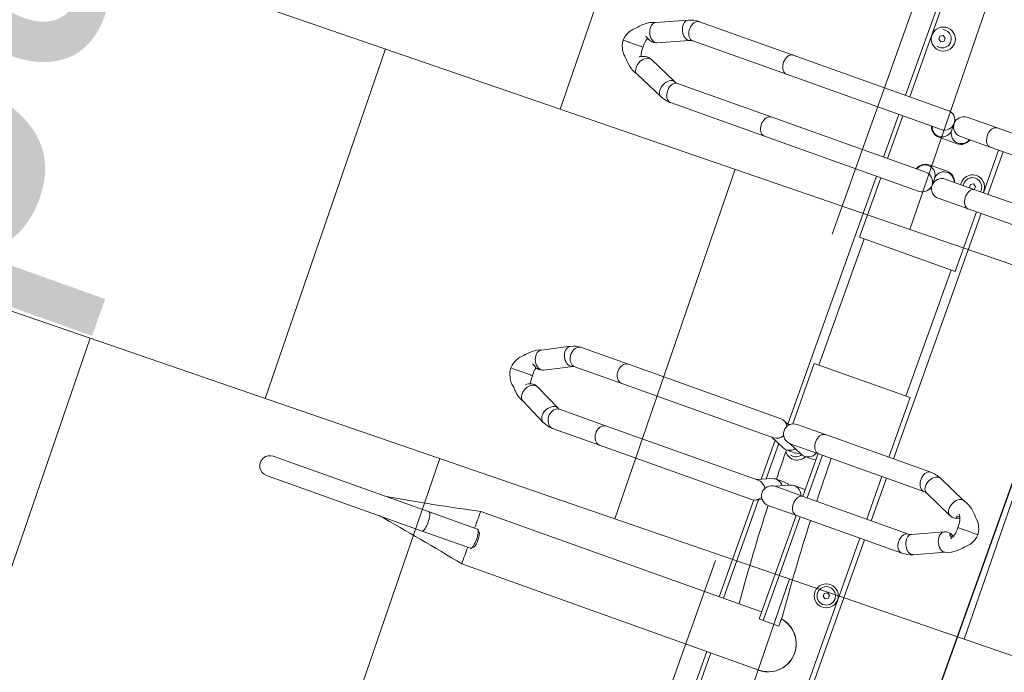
# Model space of a CAD drawing. Header units: metres. Extents: x 134157 to 138734, y 451157 to 455772.
# Tile 445 of 656: x 136557.656 to 136558.721, y 453796.7 to 453797.407. Entities that reach past the tile are written whole.
import ezdxf

# ---------------------------------------------------------------- set-up
doc = ezdxf.new("R2010")
doc.units = ezdxf.units.M
doc.linetypes.add('HIDDEN__G5', pattern=[1.125, 0.75, -0.375])
doc.layers.add('-DR-alg-hulplijnen', color=210, linetype='Continuous', plot=False)
doc.layers.add('-DR-nw-gr-arc-gras', color=7, linetype='Continuous', true_color=0xb5d5a4)
for name, color, linetype in [('-DR-nw-inr-fietsparkeren Tulip enkele beugel', 2, 'Continuous'), ('-DR-nw-inr-fietsparkeren Tulip Traverse', 2, 'Continuous'), ('-DR-nw-txt bovengrondse infra', 2, 'Continuous'), ('VELOPA-FIG15', 1, 'Continuous'), ('VELOPA-FIG25', 1, 'Continuous')]:
    doc.layers.add(name, color=color, linetype=linetype)
doc.layers.add('-DR-nw-rio-HWA 125', color=170, linetype='HIDDEN__G5', lineweight=13)
doc.layers.add('-DR-nw-vh-arc-tegels 300x300x45', color=253, linetype='Continuous', lineweight=9)
doc.layers.add('-DR-nw-vh-arc-halfverharding stabilizer', color=7, linetype='Continuous', lineweight=9, true_color=0xe2e1c1, transparency=0.1)
doc.styles.add('2-5TXT', font='arial.ttf')
doc.styles.add('Drong', font='txt', dxfattribs={"height": 1.8})
doc.dimstyles.new('VELOPA-drukwerk', dxfattribs={"dimscale": 0, "dimtxt": 2.5, "dimasz": 2, "dimexe": 1, "dimexo": 1, "dimgap": 1, "dimtad": 1, "dimdec": 0, "dimdsep": 46, "dimtxsty": '2-5TXT', "dimcen": 8, "dimadec": 1, "dimazin": 0, "dimtfac": 1, "dimtdec": 0, "dimtmove": 0, "dimatfit": 3, "dimfxl": 1, "dimtolj": 1, "dimtzin": 0, "dimarcsym": 0})
pattern_1 = [(115.335625, (136419.71802, 453326.2367), (-0.223681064, -0.105903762), [0.06, -0.187485]), (205.335625, (136419.71802, 453326.2367), (0.105903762, -0.223681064), [0.06, -0.187485])]

# ---------------------------------------------------------------- blocks, each defined once
blk = doc.blocks.new('Tulip Traverse')
at = {"layer": 'VELOPA-FIG15', "color": 252, "linetype": 'Continuous', "lineweight": 9}
for p, q in [((1572.5, 50), (1427.5, 50)), ((1572.5, -50), (1427.5, -50))]:
    blk.add_line(p, q, dxfattribs=at)
at = {"layer": 'VELOPA-FIG15', "color": 252, "linetype": 'Continuous', "lineweight": 9, "flags": 128}
for points in [[(1663.7, 106), (1663.4, 105.5), (1662.6, 104.5), (1661.5, 103.7), (1660.2, 103.1), (1658.6, 102.8), (1656.9, 102.7), (1655.1, 102.8), (1653.2, 103.2), (1651.3, 103.8), (1649.5, 104.7), (1647.9, 105.7), (1646.4, 106.9), (1645.2, 108.2), (1644.2, 109.6), (1643.6, 111), (1643.2, 112.4), (1643.2, 113.7), (1643.6, 114.9), (1643.6, 115)], [(1711.3, 106), (1711.6, 105.5), (1712.4, 104.5), (1713.5, 103.7), (1714.8, 103.1), (1716.4, 102.8), (1718.1, 102.7), (1719.9, 102.8), (1721.8, 103.2), (1723.7, 103.8), (1725.5, 104.7), (1727.1, 105.7), (1728.6, 106.9), (1729.8, 108.2), (1730.8, 109.6), (1731.4, 111), (1731.8, 112.4), (1731.8, 113.7), (1731.4, 114.9), (1731.4, 115)], [(1663, 102.9), (1662.8, 101.6), (1662.3, 100.3), (1661.4, 99.1), (1660.3, 98), (1658.9, 97.1), (1657.2, 96.4), (1655.4, 95.8), (1653.5, 95.5), (1651.5, 95.5), (1649.6, 95.7), (1647.7, 96.1), (1645.9, 96.7), (1644.4, 97.5), (1643.1, 98.5), (1642.1, 99.7), (1641.4, 100.9), (1641, 102.2), (1641, 102.9)], [(1712, 102.9), (1712.2, 101.6), (1712.7, 100.3), (1713.6, 99.1), (1714.7, 98), (1716.1, 97.1), (1717.8, 96.4), (1719.6, 95.8), (1721.5, 95.5), (1723.5, 95.5), (1725.4, 95.7), (1727.3, 96.1), (1729.1, 96.7), (1730.6, 97.5), (1731.9, 98.5), (1732.9, 99.7), (1733.6, 100.9), (1734, 102.2), (1734, 102.9)], [(1288, 45.1), (1287.8, 43.9), (1287.3, 42.6), (1286.4, 41.4), (1285.3, 40.4), (1283.9, 39.5), (1282.2, 38.8), (1280.4, 38.3), (1278.5, 38), (1276.5, 37.9), (1274.6, 38.1), (1272.7, 38.5), (1270.9, 39.1), (1269.4, 39.9), (1268.1, 40.9), (1267.1, 42), (1266.4, 43.2), (1266, 44.5), (1266, 45.1)], [(1337, 45.1), (1337.2, 43.9), (1337.7, 42.6), (1338.6, 41.4), (1339.7, 40.4), (1341.1, 39.5), (1342.8, 38.8), (1344.6, 38.3), (1346.5, 38), (1348.5, 37.9), (1350.4, 38.1), (1352.3, 38.5), (1354.1, 39.1), (1355.6, 39.9), (1356.9, 40.9), (1357.9, 42), (1358.6, 43.2), (1359, 44.5), (1359, 45.1)], [(1663, -18.1), (1662.8, -19.4), (1662.3, -20.7), (1661.4, -21.9), (1660.3, -23), (1658.9, -23.9), (1657.2, -24.6), (1655.4, -25.2), (1653.5, -25.5), (1651.5, -25.5), (1649.6, -25.3), (1647.7, -24.9), (1645.9, -24.3), (1644.4, -23.5), (1643.1, -22.5), (1642.1, -21.3), (1641.4, -20.1), (1641, -18.8), (1641, -18.1)], [(1712, -18.1), (1712.2, -19.4), (1712.7, -20.7), (1713.6, -21.9), (1714.7, -23), (1716.1, -23.9), (1717.8, -24.6), (1719.6, -25.2), (1721.5, -25.5), (1723.5, -25.5), (1725.4, -25.3), (1727.3, -24.9), (1729.1, -24.3), (1730.6, -23.5), (1731.9, -22.5), (1732.9, -21.3), (1733.6, -20.1), (1734, -18.8), (1734, -18.1)], [(1288, -189), (1287.8, -190.3), (1287.3, -191.6), (1286.4, -192.7), (1285.3, -193.8), (1283.9, -194.7), (1282.2, -195.4), (1280.4, -196), (1278.5, -196.3), (1276.5, -196.3), (1274.6, -196.1), (1272.7, -195.7), (1270.9, -195.1), (1269.4, -194.3), (1268.1, -193.3), (1267.1, -192.2), (1266.4, -190.9), (1266, -189.6), (1266, -189)], [(1337, -189), (1337.2, -190.3), (1337.7, -191.6), (1338.6, -192.7), (1339.7, -193.8), (1341.1, -194.7), (1342.8, -195.4), (1344.6, -196), (1346.5, -196.3), (1348.5, -196.3), (1350.4, -196.1), (1352.3, -195.7), (1354.1, -195.1), (1355.6, -194.3), (1356.9, -193.3), (1357.9, -192.2), (1358.6, -190.9), (1359, -189.6), (1359, -189)], [(1663, -244.2), (1662.8, -245.7), (1662.3, -247.1), (1661.4, -248.5), (1660.3, -249.7), (1658.9, -250.7), (1657.2, -251.6), (1655.4, -252.1), (1653.5, -252.5), (1651.5, -252.5), (1649.6, -252.3), (1647.7, -251.9), (1645.9, -251.2), (1644.4, -250.2), (1643.1, -249.1), (1642.1, -247.8), (1641.4, -246.4), (1641, -244.9), (1641, -244.2)], [(1712, -244.2), (1712.2, -245.7), (1712.7, -247.1), (1713.6, -248.5), (1714.7, -249.7), (1716.1, -250.7), (1717.8, -251.6), (1719.6, -252.1), (1721.5, -252.5), (1723.5, -252.5), (1725.4, -252.3), (1727.3, -251.9), (1729.1, -251.2), (1730.6, -250.2), (1731.9, -249.1), (1732.9, -247.8), (1733.6, -246.4), (1734, -244.9), (1734, -244.2)], [(1288, -296.7), (1287.8, -298.1), (1287.3, -299.3), (1286.4, -300.5), (1285.3, -301.6), (1283.9, -302.5), (1282.2, -303.2), (1280.4, -303.7), (1278.5, -304), (1276.5, -304.1), (1274.6, -303.9), (1272.7, -303.5), (1270.9, -302.9), (1269.4, -302.1), (1268.1, -301.1), (1267.1, -299.9), (1266.4, -298.7), (1266, -297.4), (1266, -296.7)], [(1337, -296.7), (1337.2, -298.1), (1337.7, -299.3), (1338.6, -300.5), (1339.7, -301.6), (1341.1, -302.5), (1342.8, -303.2), (1344.6, -303.7), (1346.5, -304), (1348.5, -304.1), (1350.4, -303.9), (1352.3, -303.5), (1354.1, -302.9), (1355.6, -302.1), (1356.9, -301.1), (1357.9, -299.9), (1358.6, -298.7), (1359, -297.4), (1359, -296.7)], [(1663, -298.2), (1662.8, -299.7), (1662.3, -301.2), (1661.4, -302.5), (1660.3, -303.7), (1658.9, -304.8), (1657.2, -305.6), (1655.4, -306.2), (1653.5, -306.5), (1651.5, -306.6), (1649.6, -306.4), (1647.7, -305.9), (1645.9, -305.2), (1644.4, -304.3), (1643.1, -303.1), (1642.1, -301.8), (1641.4, -300.4), (1641, -299), (1641, -298.2)], [(1712, -298.2), (1712.2, -299.7), (1712.7, -301.2), (1713.6, -302.5), (1714.7, -303.7), (1716.1, -304.8), (1717.8, -305.6), (1719.6, -306.2), (1721.5, -306.5), (1723.5, -306.6), (1725.4, -306.4), (1727.3, -305.9), (1729.1, -305.2), (1730.6, -304.3), (1731.9, -303.1), (1732.9, -301.8), (1733.6, -300.4), (1734, -299), (1734, -298.2)], [(1289.1, -301.9), (1288.9, -303.2), (1288.4, -304.6), (1287.6, -306), (1286.5, -307.3), (1285.2, -308.6), (1283.6, -309.7), (1281.9, -310.6), (1280.1, -311.4), (1278.2, -311.9), (1276.3, -312.1), (1274.5, -312.2), (1272.9, -312), (1271.4, -311.5), (1270.2, -310.8), (1269.2, -309.9), (1268.6, -308.9)], [(1288.7, -300), (1288.9, -300.6), (1289.1, -301.9)], [(1336.3, -300), (1336.1, -300.6), (1335.9, -301.9)], [(1335.9, -301.9), (1336.1, -303.2), (1336.6, -304.6), (1337.4, -306), (1338.5, -307.3), (1339.8, -308.6), (1341.4, -309.7), (1343.1, -310.6), (1344.9, -311.4), (1346.8, -311.9), (1348.7, -312.1), (1350.5, -312.2), (1352.1, -312), (1353.6, -311.5), (1354.8, -310.8), (1355.8, -309.9), (1356.4, -308.9)], [(1664.1, -302.7), (1663.9, -304.2), (1663.4, -305.8), (1662.6, -307.3), (1661.5, -308.7), (1660.2, -310.1), (1658.6, -311.2), (1656.9, -312.2), (1655.1, -312.9), (1653.2, -313.4), (1651.3, -313.6), (1649.5, -313.5), (1647.9, -313.1), (1646.4, -312.5), (1645.2, -311.6), (1644.2, -310.6), (1643.8, -309.9)], [(1663.5, -300), (1663.9, -301.2), (1664.1, -302.7)], [(1711.5, -300), (1711.1, -301.2), (1710.9, -302.7)], [(1710.9, -302.7), (1711.1, -304.2), (1711.6, -305.8), (1712.4, -307.3), (1713.5, -308.7), (1714.8, -310.1), (1716.4, -311.2), (1718.1, -312.2), (1719.9, -312.9), (1721.8, -313.4), (1723.7, -313.6), (1725.5, -313.5), (1727.1, -313.1), (1728.6, -312.5), (1729.8, -311.6), (1730.8, -310.6), (1731.2, -309.9)], [(1875, -390.9), (1873, -391), (1871.1, -391.1), (1869.4, -391.3), (1867.8, -391.6), (1866.4, -391.9), (1865.3, -392.3), (1864.5, -392.8), (1864.1, -393.2), (1864, -393.6)], [(1886, -393.6), (1885.9, -393.2), (1885.5, -392.8), (1884.7, -392.3), (1883.6, -391.9), (1882.2, -391.6), (1880.6, -391.3), (1878.9, -391.1), (1877, -391), (1875, -390.9)]]:
    blk.add_lwpolyline(points, dxfattribs=at)
at = {"layer": 'VELOPA-FIG25', "color": 252, "linetype": 'Continuous', "lineweight": 9}
for p, q in [((1687.5, 172), (1687.5, 173.7)), ((1687.5, 171.6), (1687.5, 172)), ((1687.5, 157.2), (1687.5, 171.6)), ((1687.5, 157.2), (1687.5, 156.9)), ((1687.5, 156.9), (1687.5, 150.7)), ((1657.9, 147), (1643.6, 115)), ((1731.4, 115), (1717.1, 147)), ((1663.7, 106), (1678, 138.2)), ((1697, 138.2), (1711.3, 106)), ((1266, 118.1), (1266, 45.1)), ((1288, 45.1), (1288, 118.1)), ((1337, 118.1), (1337, 45.1)), ((1359, 45.1), (1359, 118.1)), ((1641, 102.9), (1641, -18.1)), ((1663, -18.1), (1663, 102.9)), ((1712, 102.9), (1712, -18.1)), ((1734, -18.1), (1734, 102.9)), ((1337, 60), (1288, 60)), ((1337, 54.7), (1288, 54.7)), ((1641, 60), (1359, 60)), ((1427.5, 54.7), (1359, 54.7)), ((1427.5, -55.3), (1427.5, 54.7)), ((1641, 54.7), (1572.5, 54.7)), ((1572.5, 54.7), (1572.5, -55.3)), ((1712, 60), (1663, 60)), ((1712, 54.7), (1663, 54.7)), ((2016, 60), (1734, 60)), ((2016, 54.7), (1734, 54.7)), ((1266, 45.1), (1266, 10.8)), ((1288, 10.8), (1288, 45.1)), ((1331.5, 41.5), (1333.3, 44.5)), ((1333.3, 44.5), (1336.7, 44.5)), ((1336.7, 44.5), (1337, 44)), ((1337, 45.1), (1337, 10.8)), ((1359, 10.8), (1359, 45.1)), ((1801.5, 41.5), (1803.3, 44.5)), ((1803.3, 44.5), (1806.7, 44.5)), ((1806.7, 44.5), (1808.5, 41.5)), ((1333.3, 38.5), (1331.5, 41.5)), ((1336.7, 38.5), (1333.3, 38.5)), ((1337, 39), (1336.7, 38.5)), ((1803.3, 38.5), (1801.5, 41.5)), ((1806.7, 38.5), (1803.3, 38.5)), ((1808.5, 41.5), (1806.7, 38.5)), ((1272.7, 0.6), (1272.7, -1.1)), ((1296.7, -10.8), (1296.7, 10.2)), ((1328.3, 10.2), (1328.3, -10.8)), ((1352.3, -1.1), (1352.3, 0.6)), ((1843, 4.2), (1853, 4.2)), ((1853, -13.7), (1853, 4.2)), ((1277, -0.3), (1284.5, -0.3)), ((1284.7, -0.3), (1284.5, -0.3)), ((1340.5, -0.3), (1340.3, -0.3)), ((1340.5, -0.3), (1348, -0.3)), ((1905.1, -341.2), (1905.1, -0.1)), ((1266, -11.3), (1266, -189)), ((1288, -189), (1288, -11.3)), ((1337, -11.3), (1337, -189)), ((1359, -189), (1359, -11.3)), ((1641, -18.1), (1641, -50.6)), ((1663, -13.7), (1712, -13.7)), ((1663, -50.6), (1663, -18.1)), ((1663, -18.6), (1712, -18.6)), ((1670.7, -31.3), (1670.7, -21.2)), ((1704.3, -21.2), (1704.3, -31.3)), ((1712, -18.1), (1712, -50.6)), ((1734, -13.7), (1853, -13.7)), ((1734, -50.6), (1734, -18.1)), ((1734, -18.6), (1853, -18.6)), ((1844.9, -18.6), (1844.9, -341.1)), ((1853, -13.7), (1853, -18.6)), ((1191.5, -43.5), (1193.3, -40.5)), ((1193.3, -40.5), (1196.7, -40.5)), ((1196.7, -40.5), (1198.5, -43.5)), ((1663, -51.2), (1669.8, -35.5)), ((1670.7, -52.2), (1670.7, -42.1)), ((1704.3, -42.1), (1704.3, -52.2)), ((1705.2, -35.5), (1712, -51.2)), ((1193.3, -46.5), (1191.5, -43.5)), ((1196.7, -46.5), (1193.3, -46.5)), ((1198.5, -43.5), (1196.7, -46.5)), ((1844.9, -44.5), (1843, -44.5)), ((1155.1, -55.3), (1266, -55.3)), ((1266, -60), (1155.1, -60)), ((1288, -55.3), (1337, -55.3)), ((1337, -60), (1288, -60)), ((1359, -55.3), (1427.5, -55.3)), ((1644, -60), (1359, -60)), ((1572.5, -55.3), (1642, -55.3)), ((1644.8, -58.9), (1641.9, -65.6)), ((1663, -72.1), (1669.8, -56.4)), ((1707.8, -62.4), (1667.2, -62.4)), ((1705.2, -56.4), (1712, -72.1)), ((1733.1, -65.6), (1730.2, -58.9)), ((1844.9, -62.4), (1731.7, -62.4)), ((1905.1, -55.3), (2016, -55.3)), ((2016, -60), (1905.1, -60)), ((1641, -69.9), (1641, -244.2)), ((1663, -244.2), (1663, -69.9)), ((1709.9, -67.3), (1665.1, -67.3)), ((1712, -69.9), (1712, -244.2)), ((1844.9, -67.3), (1733.7, -67.3)), ((1734, -244.2), (1734, -69.9)), ((1266, -189), (1266, -296.7)), ((1288, -296.7), (1288, -189)), ((1337, -189), (1337, -296.7)), ((1359, -296.7), (1359, -189)), ((1641, -244.2), (1641, -298.2)), ((1663, -298.2), (1663, -244.2)), ((1712, -244.2), (1712, -298.2)), ((1734, -298.2), (1734, -244.2)), ((1268.6, -308.9), (1282.9, -341.3)), ((1303.1, -332.4), (1288.7, -300)), ((1336.3, -300), (1321.9, -332.4)), ((1342.1, -341.3), (1356.4, -308.9)), ((1677.8, -328.3), (1663.5, -300)), ((1711.5, -300), (1697.2, -328.3)), ((1643.8, -309.9), (1658.2, -338.2)), ((1716.8, -338.2), (1731.2, -309.9)), ((1678.1, -329), (1677.9, -328.4)), ((1697.1, -328.4), (1696.9, -329.1)), ((1303.2, -332.7), (1303.1, -332.4)), ((1321.9, -332.4), (1321.8, -332.7)), ((1687.5, -339.9), (1687.5, -337.9)), ((1687.5, -339.9), (1687.5, -340.3)), ((1687.5, -356.6), (1687.5, -340.3)), ((1864, -338.1), (1864, -393.6)), ((1866.8, -335.1), (1864.3, -337.4)), ((1885.7, -337.4), (1883.2, -335.1)), ((1886, -393.6), (1886, -338.1)), ((1312.5, -346.7), (1312.5, -345)), ((1312.5, -346.7), (1312.5, -347.1)), ((1312.5, -361.4), (1312.5, -347.1)), ((1312.5, -361.7), (1312.5, -361.4)), ((1312.5, -367.9), (1312.5, -361.7)), ((1687.5, -357), (1687.5, -356.6)), ((1687.5, -363), (1687.5, -357)), ((1864, -393.6), (1864, -572.7)), ((1886, -393.6), (1886, -572.7))]:
    blk.add_line(p, q, dxfattribs=at)
at = {"layer": 'VELOPA-FIG25', "color": 252, "linetype": 'Continuous', "lineweight": 9, "flags": 128}
for points in [[(1687.5, 173.7), (1684.2, 173.2), (1681.6, 172.5), (1679.7, 171.7), (1677.6, 170.8), (1676.1, 169.9), (1674.7, 168.9), (1672.8, 167.3), (1671.1, 165.5), (1670.4, 164.7), (1669.7, 164.2), (1668.2, 162.9), (1666.5, 161.2), (1663.2, 157.6), (1661.8, 155.7), (1660.3, 153.2), (1658.8, 150.1), (1657.6, 146.2)], [(1717.4, 146.2), (1716.2, 150.1), (1714.7, 153.2), (1713.2, 155.7), (1711.8, 157.6), (1708.5, 161.2), (1706.8, 162.9), (1705.3, 164.2), (1704.6, 164.7), (1703.9, 165.5), (1702.2, 167.3), (1700.3, 168.9), (1698.9, 169.9), (1697.4, 170.8), (1695.3, 171.7), (1693.4, 172.5), (1690.8, 173.2), (1687.5, 173.7)], [(1673.5, 147), (1673.5, 147), (1673.6, 147.1), (1674, 147.4), (1674.7, 147.9), (1675.6, 148.5), (1676.8, 149.1), (1678.2, 149.7), (1679.8, 150.1), (1681.8, 150.5), (1684.4, 150.8), (1687.5, 150.7)], [(1677, 149.2), (1677.2, 148.8), (1677.7, 147.7), (1678, 146.6), (1678, 145.8), (1677.9, 145.3), (1677.6, 145.1), (1677.1, 145.2), (1676.5, 145.6), (1676, 146.3), (1675.8, 147.3), (1675.7, 148.4), (1675.7, 148.5)], [(1687.5, 150.7), (1690.1, 150.8), (1692.4, 150.6), (1694.3, 150.4), (1695.8, 150), (1698.1, 149.2), (1700, 148.1), (1700.7, 147.6), (1701.1, 147.3), (1701.3, 147.2), (1701.3, 147.2)], [(1657.7, 146.2), (1657.6, 145.2), (1657.8, 143.7), (1658.3, 142.2), (1659.3, 140.7), (1660.6, 139.3), (1662.2, 137.9), (1664, 136.8), (1666, 135.9), (1668, 135.3), (1670, 134.9), (1672, 134.9), (1673.8, 135.1), (1675.4, 135.7), (1676.7, 136.5), (1677.7, 137.5), (1678, 138.3)], [(1697, 146), (1697.1, 145.4), (1697.3, 145.1), (1697.8, 145.1), (1698.4, 145.4), (1699, 146.2), (1699.2, 147.3), (1699.3, 148.4), (1699.3, 148.5)], [(1717.3, 146.2), (1717.5, 145.2), (1717.3, 143.7), (1716.7, 142.2), (1715.7, 140.7), (1714.4, 139.3), (1712.8, 137.9), (1711, 136.8), (1709, 135.9), (1707, 135.3), (1705, 134.9), (1703, 134.9), (1701.2, 135.1), (1699.6, 135.7), (1698.3, 136.5), (1697.3, 137.5), (1697, 138.3)], [(1670.6, -21.2), (1670.7, -21.1), (1670.2, -18.6)], [(1704.4, -21.2), (1704.3, -21.1), (1704.8, -18.6)], [(1669.1, -37), (1670.1, -38.6), (1670.6, -42.1)], [(1705.9, -37), (1704.9, -38.6), (1704.4, -42.1)], [(1644.1, -60.4), (1643.9, -59.5), (1643.7, -57.8)], [(1678.5, -331.1), (1678.3, -329.5), (1677.8, -328.3)], [(1696.6, -331.1), (1696.8, -329.5), (1697.2, -328.3)], [(1283, -341.3), (1283.3, -342), (1284.3, -343.1), (1285.6, -343.9), (1287.2, -344.4), (1289, -344.6), (1291, -344.6), (1293, -344.2), (1295, -343.6), (1297, -342.7), (1298.8, -341.5), (1300.4, -340.2), (1301.7, -338.8), (1302.7, -337.3), (1303.3, -335.8), (1303.5, -334.3)], [(1303.5, -334.3), (1303.3, -332.9), (1303, -332.4)], [(1321.7, -333.1), (1321.2, -335), (1321, -337.3), (1321.3, -339.4), (1321.8, -341.1), (1322.9, -343.5), (1323.4, -344.3), (1323.8, -344.9), (1324, -345.3), (1324, -345.3)], [(1321.6, -334.3), (1321.8, -332.9), (1322, -332.4)], [(1342, -341.3), (1341.7, -342), (1340.7, -343.1), (1339.4, -343.9), (1337.8, -344.4), (1336, -344.6), (1334, -344.6), (1332, -344.2), (1330, -343.6), (1328, -342.7), (1326.2, -341.5), (1324.6, -340.2), (1323.3, -338.8), (1322.3, -337.3), (1321.8, -335.8), (1321.6, -334.3)], [(1658.1, -338), (1658.8, -340.4), (1660.2, -343.1), (1661.5, -345.1), (1662.6, -346.5), (1663.6, -347.8), (1665, -349.4), (1666.7, -351), (1668.5, -352.6), (1670, -354.2), (1671.3, -355.6), (1672.5, -356.8), (1673.4, -357.5), (1674.3, -358.2), (1675.6, -359.1), (1677.5, -360.2), (1679.4, -361), (1681.6, -361.8), (1684.4, -362.5), (1687.5, -363)], [(1658.2, -338.2), (1658.3, -338.5), (1659.3, -339.8), (1660.6, -340.8), (1662.2, -341.5), (1664, -341.9), (1666, -341.9), (1668, -341.6), (1670, -341), (1672, -340.2), (1673.8, -339), (1675.4, -337.6), (1676.7, -336.1), (1677.7, -334.4), (1678.3, -332.7), (1678.5, -331.1)], [(1676.9, -339.6), (1676.6, -340.1), (1676, -341.1), (1675.8, -341.8), (1675.7, -342), (1675.7, -341.8), (1675.8, -341.3), (1675.8, -340.6)], [(1687.5, -363), (1690.4, -362.6), (1693, -361.9), (1695.1, -361.2), (1696.9, -360.4), (1698.8, -359.4), (1700.2, -358.6), (1701.2, -357.9), (1703.6, -355.8), (1705.4, -353.8), (1706.2, -352.9), (1707.2, -352), (1708.4, -351), (1709.7, -349.7), (1711.4, -347.8), (1713.5, -345.1), (1715, -342.8), (1716.3, -340.1), (1717, -338)], [(1716.8, -338.2), (1716.7, -338.5), (1715.7, -339.8), (1714.4, -340.8), (1712.8, -341.5), (1711, -341.9), (1709, -341.9), (1707, -341.6), (1705, -341), (1703, -340.2), (1701.2, -339), (1699.6, -337.6), (1698.3, -336.1), (1697.3, -334.4), (1696.8, -332.7), (1696.6, -331.1)], [(1875, -335.4), (1873, -335.4), (1871.1, -335.6), (1869.4, -335.8), (1867.8, -336.1), (1866.4, -336.4), (1865.3, -336.8), (1864.5, -337.2), (1864.1, -337.7), (1864, -338.1)], [(1866.8, -335.1), (1866.9, -335), (1867.6, -334.6), (1868.7, -334.3), (1870, -334), (1871.5, -333.8), (1873.2, -333.6), (1875, -333.6)], [(1875, -333.6), (1876.8, -333.6), (1878.5, -333.8), (1880, -334), (1881.3, -334.3), (1882.4, -334.6), (1883.1, -335), (1883.2, -335.1)], [(1886, -338.1), (1885.9, -337.7), (1885.5, -337.2), (1884.7, -336.8), (1883.6, -336.4), (1882.2, -336.1), (1880.6, -335.8), (1878.9, -335.6), (1877, -335.4), (1875, -335.4)], [(1282.9, -341.1), (1283.7, -344), (1285.1, -347), (1286.6, -349.5), (1287.9, -351.4), (1290.9, -354.8), (1292.5, -356.4), (1294, -357.7), (1294.6, -358.3), (1295.2, -358.8), (1295.8, -359.4), (1296.5, -360.2), (1298.1, -361.8), (1299.7, -363.1), (1300.8, -363.9), (1301.5, -364.3), (1302.6, -364.9), (1304.2, -365.7), (1306.3, -366.6), (1309.1, -367.4), (1312.5, -367.9)], [(1302.3, -342.7), (1302.2, -342.9), (1301.6, -343.9), (1301, -345.1), (1300.8, -345.9), (1300.7, -346.2), (1300.7, -346.2)], [(1312.5, -367.9), (1315.9, -367.4), (1318.7, -366.6), (1321.2, -365.5), (1322.9, -364.7), (1324, -364), (1324.5, -363.6), (1325.3, -363.1), (1326.9, -361.8), (1328.5, -360.2), (1329.2, -359.4), (1329.8, -358.8), (1330.4, -358.3), (1331, -357.7), (1332.5, -356.4), (1334.1, -354.8), (1337.1, -351.4), (1338.5, -349.5), (1339.9, -347), (1341.3, -344), (1342.1, -341.1)]]:
    blk.add_lwpolyline(points, dxfattribs=at)
at = {"layer": 'VELOPA-FIG25', "color": 252, "linetype": 'Continuous', "lineweight": 9}
for centre, radius in [((1805, 41.5), 13), ((1805, 41.5), 10), ((1195, -42), 13)]:
    blk.add_circle(centre, radius, dxfattribs=at)
for centre, radius, start, end in [((1666.8, 142.9), 12.2, 337.8622, 31.5539), ((1703.7, 145.5), 6.81, 146.8802, 175.2459), ((1706.5, 142.7), 10.6, 146.3887, 204.8404), ((1670.6, 102.9), 29.6, 155.7874, 179.892), ((1704.3, 102.8), 29.7, 0.1509, 24.1698), ((1670.6, 102.9), 7.55, 155.1688, 179.6491), ((1704.3, 102.8), 7.74, 0.6594, 24.5226), ((1335, 41.5), 13, 81.1456, 278.8544), ((1335, 41.5), 10, 78.4571, 281.5429), ((1284.7, 10.2), 12, 0, 73.7845), ((1340.4, 10.2), 12, 106.2055, 180), ((1875, -0.3), 30.5, 351.3116, 171.5322), ((1875, 0), 30.1, 359.7684, 171.8778), ((1277, 10.8), 11, 180, 0), ((1284.6, 10.7), 11, 269.9038, 72.1383), ((1340.4, 10.7), 11, 107.8616, 270.0962), ((1348, 10.8), 11, 180, 0), ((1651.8, 2374.2), 2377.6, 271.9815, 274.6127), ((1277, -11.3), 11, 0, 180), ((1284.7, -11.2), 11, 287.5242, 90.0273), ((1340.3, -11.2), 11, 89.9727, 252.4759), ((1348, -11.3), 11, 0, 180), ((1643.9, 2582.8), 2586.4, 270.4234, 271.5091), ((1284.7, -10.8), 12, 286.2155, 0), ((1340.4, -10.8), 12, 180, 253.7945), ((1659.9, -31.2), 10.8, 336.6466, 73.2244), ((1715.1, -31.2), 10.8, 106.7755, 203.3535), ((1665, -42), 13, 308.5211, 64.2094), ((1195, -43.5), 10, 60, 195.466), ((1195, -43.5), 10, 344.534, 60), ((1665, -43.5), 10, 344.534, 60), ((1652, -50.6), 11, 180, 0), ((1660, -52.2), 10.6, 336.4237, 53.9238), ((1643.9, 2532.4), 2584.8, 270.5924, 271.3341), ((1715, -52.2), 10.6, 126.076, 203.5764), ((1723, -50.6), 11, 180, 0), ((1651.8, 2325.5), 2377.7, 271.9815, 274.6127), ((1651.8, -69.9), 10.8, 117.2719, 179.8327), ((1652.2, -69.9), 10.8, 0.2842, 62.6114), ((1722.8, -69.9), 10.8, 117.3884, 179.716), ((1723.2, -69.9), 10.8, 0.1678, 62.7278), ((1295.9, -296.7), 29.9, 180.146, 204.0081), ((1296, -296.7), 8, 180.6211, 204.3393), ((1329.2, -296.7), 7.81, 335.3696, 359.6695), ((1329.2, -296.7), 29.8, 335.9506, 359.8954), ((1666.8, -298.1), 25.8, 180.2353, 207.0875), ((1667, -298.1), 3.97, 181.9954, 208.124), ((1708.1, -298.1), 3.91, 331.6822, 358.1984), ((1708.3, -298.1), 25.7, 332.8594, 359.8176), ((1669.3, -333.5), 9.75, 321.0803, 23.2663), ((1708.2, -333.6), 12.2, 160.5617, 222.1983), ((1293.8, -337), 10.2, 326.0064, 22.3689), ((1684.6, -315.5), 22.6, 253.7086, 277.3993), ((1690.4, -314.6), 23.4, 262.9442, 285.5691), ((1309.8, -326.1), 19.1, 245.4294, 277.9725), ((1314.9, -324.6), 20.6, 263.201, 292.8482), ((-808.8, -892.8), 2710.3, 9.5498, 11.7414), ((1859.7, 230.5), 571.9, 268.5109, 270.4289), ((4612.5, -902.9), 2765, 168.2804, 170.4286), ((1891, 146.7), 488.2, 269.4088, 271.6564), ((1875, -572.7), 11, 179.0854, 0.9146)]:
    blk.add_arc(centre, radius, start, end, dxfattribs=at)
blk = doc.blocks.new('Tulip fietsenrek rail')
at = {"layer": '-DR-alg-hulplijnen'}
blk.add_lwpolyline([(3150, -1935), (3150, -10), (150, -10), (150, -1935)], close=True, dxfattribs=at)
at = {"layer": 'VELOPA-FIG15'}
blk.add_blockref('Tulip Traverse', (150, -200), dxfattribs=at)
blk = doc.blocks.new('*D482')
at = {"layer": '-DR-alg-hulplijnen', "color": 0, "lineweight": -2, "ltscale": 4, "transparency": 16777216}
for p, q in [((0, -770.7), (0, -1064.7)), ((3625, -770.7), (3625, -1064.7)), ((41.4, -1044), (3583.6, -1044))]:
    blk.add_line(p, q, dxfattribs=at)
at = {"layer": '-DR-alg-hulplijnen', "color": 0, "ltscale": 4, "transparency": 16777216}
for points in [[(41.4, -1037.1), (41.4, -1050.9), (0, -1044)], [(3583.6, -1037.1), (3583.6, -1050.9), (3625, -1044)]]:
    blk.add_solid(points, dxfattribs=at)
at = {"layer": 'Defpoints', "color": 0, "ltscale": 4, "transparency": 16777216}
for p in [(0, -750), (3625, -750), (3625, -1044)]:
    blk.add_point(p, dxfattribs=at)
at = {"layer": '-DR-alg-hulplijnen', "color": 0, "ltscale": 4, "transparency": 16777216, "insert": (1812.5, -996.8), "char_height": 51.79, "attachment_point": 5, "style": '2-5TXT'}
blk.add_mtext('\\A1;3625', dxfattribs=at)
blk = doc.blocks.new('*D481')
at = {"layer": '-DR-alg-hulplijnen', "color": 0, "lineweight": -2, "ltscale": 4, "transparency": 16777216}
for p, q in [((3645.7, 0), (4009.1, 0)), ((3988.4, -41.4), (3988.4, -708.6)), ((3645.7, -750), (4009.1, -750))]:
    blk.add_line(p, q, dxfattribs=at)
at = {"layer": '-DR-alg-hulplijnen', "color": 0, "ltscale": 4, "transparency": 16777216}
for points in [[(3981.5, -41.4), (3995.3, -41.4), (3988.4, 0)], [(3981.5, -708.6), (3995.3, -708.6), (3988.4, -750)]]:
    blk.add_solid(points, dxfattribs=at)
at = {"layer": 'Defpoints', "color": 0, "ltscale": 4, "transparency": 16777216}
for p in [(3625, 0), (3625, -750), (3988.4, -750)]:
    blk.add_point(p, dxfattribs=at)
at = {"layer": '-DR-alg-hulplijnen', "color": 0, "ltscale": 4, "transparency": 16777216, "insert": (3941.2, -375), "char_height": 51.79, "attachment_point": 5, "rotation": 90, "style": '2-5TXT'}
blk.add_mtext('\\A1;750', dxfattribs=at)
blk = doc.blocks.new('Fietsenrek Tulip enkel')
at = {"layer": '-DR-alg-hulplijnen', "ltscale": 4}
dim = blk.add_linear_dim(base=(3988.4, -750), p1=(3625, 0), p2=(3625, -750), angle=90, dimstyle='VELOPA-drukwerk', override={"dimscale": 20.716723}, dxfattribs=at)
dim.commit()
dim.dimension.update_dxf_attribs({"geometry": '*D481', "text_midpoint": (3941.2, -375)})
dim = blk.add_linear_dim(base=(3625, -1044), p1=(0, -750), p2=(3625, -750), dimstyle='VELOPA-drukwerk', override={"dimscale": 20.716723}, dxfattribs=at)
dim.commit()
dim.dimension.update_dxf_attribs({"geometry": '*D482', "text_midpoint": (1812.5, -996.8)})

msp = doc.modelspace()

# ---------------------------------------------------------------- hatches: boundary and pattern name
at = {"layer": '-DR-nw-gr-arc-gras', "transparency": 33554687}
h = msp.add_hatch(dxfattribs=at)
h.set_pattern_fill('AGR-BOLLEN', color=256, scale=0.1, pattern_type=2)
h.set_pattern_definition(pattern_1)
edge = h.paths.add_edge_path()
edge.add_arc((-7000776.8095, 3043164.5676), 7592527.9974, 340.05675056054, 340.05722562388)
edge.add_line((136455.7816, 453494.2543), (136455.1236, 453494.4934))
edge.add_arc((380495.2224, 364992.5484), 259592.3036, 160.066656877, 160.080445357)
edge.add_line((136433.8323, 453435.7615), (136433.8135, 453435.7683))
edge.add_line((136433.8135, 453435.7683), (136432.1795, 453431.2551))
edge.add_line((136432.1795, 453431.2551), (136432.1983, 453431.2483))
edge.add_line((136432.1983, 453431.2483), (136431.6776, 453429.8696))
edge.add_line((136431.6776, 453429.8696), (136432.3364, 453429.6312))
edge.add_line((136432.3364, 453429.6312), (136434.3093, 453435.0766))
h = msp.add_hatch(dxfattribs=at)
h.set_pattern_fill('AGR-BOLLEN', color=256, scale=0.1, pattern_type=2)
h.set_pattern_definition(pattern_1)
edge = h.paths.add_edge_path()
edge.add_line((136644.2753, 454017.4218), (136643.9351, 454016.4815))
edge.add_line((136643.9351, 454016.4815), (136643.8839, 454016.3403))
edge.add_line((136643.8839, 454016.3403), (136644.5422, 454016.1017))
edge.add_arc((1711333.9831, -116117.4265), 1674723.5818, 160.0956720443, 160.0966573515, ccw=False)
edge.add_line((136654.3469, 454043.1813), (136653.6889, 454043.4199))
edge.add_line((136653.6889, 454043.4199), (136653.6378, 454043.279))
edge.add_line((136653.6378, 454043.279), (136653.2975, 454042.3387))
edge.add_line((136653.2975, 454042.3387), (136644.2753, 454017.4218))
at = {"layer": '-DR-nw-vh-arc-halfverharding stabilizer'}
h = msp.add_hatch(dxfattribs=at)
h.set_pattern_fill('GRAVEL', color=256, scale=0.03)
h.set_pattern_definition([(228.0127875, (0.54864, 0.762), (-6.096000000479, -6.8579999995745), [0.102516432, -10.1491450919]), (184.969741, (0.48006, 0.6858), (9.1439999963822, 0.7620000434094), [0.175921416, -17.416214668]), (132.5104471, (0.3048, 0.67056), (7.6200000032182, -8.381999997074), [0.124044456, -12.2804168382]), (267.273689, (0.00762, 0.48006), (0.762000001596, 15.23999999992), [0.160201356, -15.8599312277]), (292.83365418, (0, 0.32004), (-3.810000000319, 9.1439999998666), [0.15709011, -15.5519423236]), (357.273689, (0.06096, 0.17526), (-15.23999999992, 0.762000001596), [0.160201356, -15.8599312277]), (37.69424047, (0.22098, 0.16764), (-9.9059999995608, -7.6200000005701), [0.211858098, -20.9739345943]), (72.25532837, (0.38862, 0.29718), (5.3340000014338, 16.7639999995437), [0.200015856, -19.8015769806]), (121.42956562, (0.44958, 0.48768), (-6.096000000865, 9.9059999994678), [0.1607439, -15.9136637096]), (175.2363583, (0.36576, 0.62484), (8.38199999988, -0.762000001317), [0.183513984, -8.992181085]), (222.3974378, (0.18288, 0.64008), (-9.1439999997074, -8.3820000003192), [0.237323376, -23.4950317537]), (138.81407483, (0.762, 0.47244), (-5.33399999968, 4.572000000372), [0.081001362, -8.0191697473]), (171.4692344, (0.70104, 0.52578), (9.906000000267, -1.5239999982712), [0.154104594, -15.2563916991]), (225, (0.54864, 0.54864), (-1e-16, -0.762), [0.107762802, -0.9698679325]), (203.19859051, (0.4953, 0.64008), (3.810000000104, 1.523999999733), [0.058032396, -5.7451867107]), (291.80140949, (0.44196, 0.61722), (-0.76200000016, 2.285999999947), [0.082069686, -4.021425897]), (30.96375653, (0.47244, 0.54102), (2.286000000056, 1.523999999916), [0.133295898, -4.3098894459]), (161.56505118, (0.58674, 0.6096), (1.52400000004, -0.76199999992), [0.096386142, -2.313269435]), (16.389540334, (0, 0.61722), (7.62, 2.286), [0.1350264, -13.3676480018]), (70.34617594, (0.12954, 0.65532), (-3.048000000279, -8.381999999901), [0.113279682, -11.2146647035]), (293.19859051, (0.58674, 0.762), (-1.523999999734, 3.810000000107), [0.11606403, -5.6871550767]), (343.61045967, (0.63246, 0.65532), (-7.6200000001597, 2.285999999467), [0.1350264, -13.3676480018]), (339.44395478, (0, 0.14478), (-3.81, 1.524), [0.13021056, -6.3803202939]), (294.7751406, (0.12192, 0.09906), (-3.810000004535, 8.381999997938), [0.109101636, -10.8010780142]), (66.80140949, (0.59436, 0), (1.52399999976, 3.810000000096), [0.11606403, -5.6871550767]), (17.35402464, (0.64008, 0.10668), (-9.905999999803, -3.0480000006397), [0.127734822, -12.645712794]), (69.44395478, (0.22098, 0), (-1.524000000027, -3.80999999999), [0.06510528, -6.4454255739]), (101.309932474, (0.54864, 0), (-0.762, 3.048), [0.03885438, -3.8465984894]), (165.96375653, (0.54102, 0.0381), (2.286, -0.762), [0.15709011, -2.9847163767]), (186.00900596, (0.38862, 0.0762), (7.6199999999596, 0.7620000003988), [0.1455801, -14.412409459]), (303.69006753, (0.47244, 0.47244), (-0.76200000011, 1.52399999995), [0.109897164, -2.6375329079]), (353.15722659, (0.5334, 0.381), (12.9540000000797, -1.5239999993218), [0.191867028, -18.9948027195]), (60.9453959, (0.7239, 0.35814), (-3.048000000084, -5.333999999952), [0.078452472, -7.7668176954]), (90, (0.762, 0.4267), (-0.762, 0.762), [0.04572, -0.71628]), (120.25643716, (0.37338, 0.09906), (3.047999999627, -5.334000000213), [0.105860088, -10.480182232]), (48.0127875, (0.32004, 0.1905), (6.0960000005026, 6.857999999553), [0.205032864, -10.0466286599]), (0, (0.4572, 0.3429), (0.762, 0.762), [0.19812, -0.56388]), (325.3048465, (0.65532, 0.3429), (7.6200000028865, -5.3339999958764), [0.120482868, -11.9277950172]), (254.0546041, (0.75438, 0.27432), (-0.761999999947, -3.048000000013), [0.110948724, -5.4364950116]), (207.64597536, (0.7239, 0.16764), (-14.478000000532, -7.6199999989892), [0.18064353, -17.8837393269]), (175.42607874, (0.56388, 0.08382), (-9.9059999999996, 0.7619999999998), [0.191108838, -18.9197539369])])
edge = h.paths.add_edge_path()
edge.add_line((136562.9844, 453786.7794), (136565.2007, 453792.8773))
edge.add_line((136565.2007, 453792.8773), (136567.0102, 453797.8642))
edge.add_line((136567.0102, 453797.8642), (136566.1635, 453798.1714))
edge.add_line((136566.1635, 453798.1714), (136559.9919, 453781.1608))
edge.add_line((136559.9919, 453781.1608), (136557.8804, 453775.3404))
edge.add_line((136557.8804, 453775.3404), (136558.7261, 453775.0335))
edge.add_line((136558.7261, 453775.0335), (136562.7368, 453786.0868))
edge.add_line((136562.7368, 453786.0868), (136562.977, 453786.7591))
edge.add_arc((136564.8604, 453786.0861), 2, 159.7167, 160.3356, ccw=False)
at = {"layer": '-DR-nw-vh-arc-tegels 300x300x45'}
h = msp.add_hatch(dxfattribs=at)
h.set_pattern_fill('AVH-TEGEL_200X200_HALFST', color=256, scale=2, angle=71, pattern_type=2)
h.set_pattern_definition([(71, (0, 0), (-0.05887645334, 0.44332106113), [0.4, -0.4]), (161, (0, 0), (-0.13022726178, -0.37820743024), [])])
h.paths.add_polyline_path([(136556.1827, 453796.169), (136550.0772, 453779.3424), (136549.0285, 453779.723), (136555.2139, 453796.5205)], flags=16)
h.paths.add_polyline_path([(136555.2734, 453796.3926), (136556.0546, 453796.1091), (136550.0173, 453779.4706), (136549.1571, 453779.7827)], flags=0)
h.paths.add_polyline_path([(136554.0682, 453800.7233), (136553.548, 453799.347), (136546.3801, 453780.0599), (136545.9257, 453780.2705), (136544.7296, 453777.6905), (136543.9543, 453776.0408), (136544.4974, 453775.7856), (136550.9764, 453776.2503), (136551.4881, 453777.6603), (136551.5563, 453777.8484), (136552.1203, 453777.6437), (136552.3245, 453778.2066), (136552.0389, 453778.3051), (136552.1433, 453778.5928), (136550.3592, 453779.2401), (136556.4647, 453796.0667), (136558.2508, 453795.4186), (136558.3531, 453795.7007), (136558.6351, 453795.5983), (136559.7466, 453798.6614), (136559.4619, 453798.7647)])

# ---------------------------------------------------------------- linework, layer by layer
at = {"layer": '-DR-nw-rio-HWA 125', "flags": 128}
msp.add_lwpolyline([(136555.1283, 453787.6398), (136579.0075, 453854.4832)], dxfattribs=at)

# ---------------------------------------------------------------- block references
at = {"layer": '-DR-nw-inr-fietsparkeren Tulip enkele beugel', "xscale": -0.001, "yscale": 0.001, "zscale": 0.001, "rotation": 113.6629406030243}
for p in [(136620.3365, 453800.101), (136619.9505, 453799.1129), (136619.5669, 453798.1184), (136619.1838, 453797.1226)]:
    msp.add_blockref('Fietsenrek Tulip enkel', p, dxfattribs=at)
at = {"layer": '-DR-nw-inr-fietsparkeren Tulip Traverse', "xscale": 0.001, "yscale": 0.001, "zscale": 0.001, "rotation": 250.3356253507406}
msp.add_blockref('Tulip fietsenrek rail', (136559.3352, 453798.5708), dxfattribs=at)

# ---------------------------------------------------------------- texts
at = {"layer": '-DR-nw-txt bovengrondse infra', "insert": (136556.9306, 453796.2093), "char_height": 0.36, "attachment_point": 1, "rotation": 70.3356, "style": 'Drong'}
msp.add_mtext_dynamic_manual_height_columns('Fietsparkeren', width=2.133583, gutter_width=1.8, heights=[0], dxfattribs=at)

doc.saveas('drawing.dxf')
